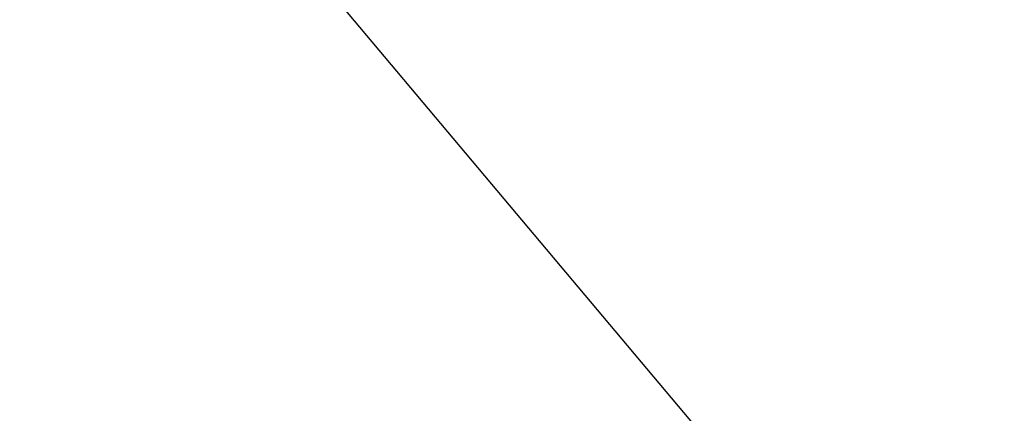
# Model space of a CAD drawing. Extents: x 0 to 362422, y 0 to 4201735.
# Tile 299 of 656: x 360221.6392 to 360221.7726, y 4200495.4804 to 4200495.5337. Entities that reach past the tile are written whole.
import ezdxf

# ---------------------------------------------------------------- set-up
doc = ezdxf.new("R2010")
doc.units = 0
doc.header["$LTSCALE"] = 0.5
doc.header["$MEASUREMENT"] = 0
doc.linetypes.add('Д_ТРОТ_ТРУБА', pattern=[3, 1.5, -1.5])
doc.layers.add('(025) Дорога', color=7, linetype='Continuous')
doc.layers.add('.', color=7, linetype='Continuous', lineweight=15)

# ---------------------------------------------------------------- blocks, each defined once
blk = doc.blocks.new('gergrgrre')
at = {"layer": '(025) Дорога', "linetype": 'Д_ТРОТ_ТРУБА', "flags": 128}
blk.add_lwpolyline([(360034.85868, 4200791.39214), (360036.73252, 4200790.50116), (360038.76123, 4200786.5526), (360042.50112, 4200778.43328), (360055.49158, 4200753.98786), (360078.80293, 4200711.41078), (360116.36904, 4200649.91548), (360150.8, 4200586.24), (360165.68243, 4200563.025), (360179.515, 4200545.24), (360209.98925, 4200509.4609), (360265.27, 4200443.63), (360306.02616, 4200398.77813), (360384.56482, 4200319.74008), (360425.36654, 4200280.59219), (360454.08745, 4200253.7751), (360461.59627, 4200243.16731), (360473.35616, 4200225.78194), (360486.07235, 4200211.83315), (360495.23317, 4200201.29455)], dxfattribs=at)

msp = doc.modelspace()

# ---------------------------------------------------------------- hatches: boundary and pattern name
at = {"layer": '.', "ltscale": 0.149071}
h = msp.add_hatch(color=256, dxfattribs=at)
h.dxf.hatch_style = 1
h.set_gradient(color1=(255, 255, 255), tint=1)
h.paths.add_polyline_path([(359890.24077, 4200063.47594), (362234.44502, 4200063.47594), (362234.34905, 4201313.89169), (359890.24077, 4201328.89108)], flags=17)
h.paths.add_polyline_path([(359890.24077, 4200063.47594), (362234.44502, 4200063.47594), (362234.44502, 4201313.89108), (359890.24077, 4201328.89108)], flags=17)

# ---------------------------------------------------------------- block references
at = {"linetype": 'Continuous'}
msp.add_blockref('gergrgrre', (0, 0), dxfattribs=at)

doc.saveas('drawing.dxf')
